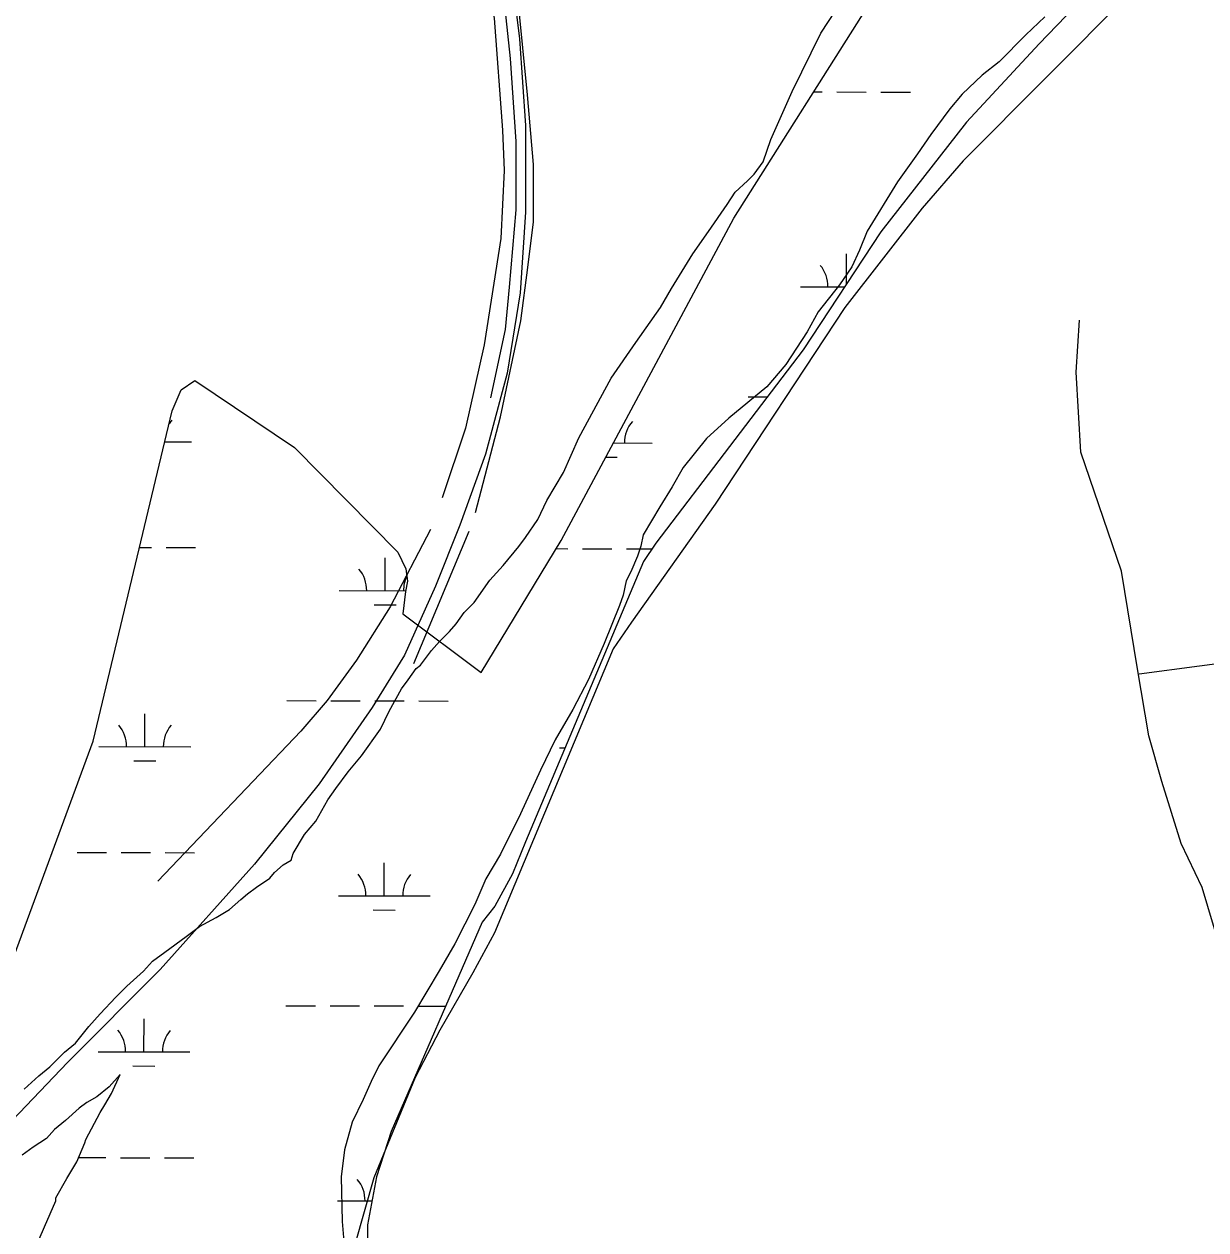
# Model space of a CAD drawing. Extents: x 3161665 to 3199565, y 885729 to 911164.
# Drawn here: x 3168415 to 3169703, y 901332 to 902647 of the extents above; entities that cross this region are included whole.
import ezdxf

# ---------------------------------------------------------------- set-up
doc = ezdxf.new("R2010")
doc.units = 0
for name, color, linetype in [('V-ROAD-CNTR', 7, 'Continuous'), ('V-SITE-VEGE', 7, 'Continuous'), ('V-TOPO-SHOR', 7, 'Continuous'), ('V-WETL-SWMP', 7, 'Continuous')]:
    doc.layers.add(name, color=color, linetype=linetype)

msp = doc.modelspace()

# ---------------------------------------------------------------- linework, layer by layer
at = {"layer": 'V-ROAD-CNTR'}
for points in [[(3168946.2, 902701.5), (3168955.2, 902630.5), (3168961.5, 902535.9), (3168961.5, 902441.4), (3168955.9, 902353.5), (3168941.7, 902266.1), (3168918.1, 902177.7), (3168890.1, 902100.2), (3168863.3, 902033.6), (3168829.6, 901958.4), (3168794.4, 901901.3), (3168736.7, 901818.3), (3168666.2, 901730.6), (3168563.2, 901615.8), (3168462.2, 901514.4), (3168199, 901238.5), (3167670.2, 900679.2), (3166933.6, 899908), (3166499.2, 899454), (3166011.1, 898943.9)], [(3168937.2, 902680.9), (3168945, 902608.9), (3168951.2, 902518.6), (3168951.2, 902444.1), (3168943.9, 902359.6), (3168939.4, 902313.7), (3168923.3, 902238.9)]]:
    msp.add_lwpolyline(points, dxfattribs=at)
at = {"layer": 'V-SITE-VEGE'}
for p, q in [((3169283.7, 902636.7), (3169299.5, 902661.2)), ((3169527.7, 902654.4), (3169507, 902634.8)), ((3169252.1, 902573.2), (3169283.7, 902636.7)), ((3169507, 902634.8), (3169477.8, 902605.5)), ((3169477.8, 902605.5), (3169459.5, 902590.8)), ((3169459.5, 902590.8), (3169437.6, 902570)), ((3169229, 902520.7), (3169252.1, 902573.2)), ((3169437.6, 902570), (3169424.2, 902554.1)), ((3169424.2, 902554.1), (3169403.5, 902526)), ((3169220.5, 902496.3), (3169229, 902520.7)), ((3169403.5, 902526), (3169388.9, 902505.2)), ((3169388.9, 902505.2), (3169367, 902474.6)), ((3169210.8, 902482.8), (3169220.5, 902496.3)), ((3169203.5, 902475.5), (3169210.8, 902482.8)), ((3169190.1, 902463.2), (3169203.5, 902475.5)), ((3169367, 902474.6), (3169334.2, 902420.9)), ((3169181.6, 902449.8), (3169190.1, 902463.2)), ((3169160.9, 902420.5), (3169181.6, 902449.8)), ((3169143.9, 902396), (3169160.9, 902420.5)), ((3169334.2, 902420.9), (3169325.7, 902400.1)), ((3169325.7, 902400.1), (3169317.2, 902381.8)), ((3169120.8, 902358.1), (3169143.9, 902396)), ((3169317.2, 902381.8), (3169303.8, 902362.2)), ((3169303.8, 902362.2), (3169280.7, 902332.9)), ((3169108.6, 902337.4), (3169120.8, 902358.1)), ((3169081.9, 902299.5), (3169108.6, 902337.4)), ((3169280.7, 902332.9), (3169268.6, 902310.9)), ((3169268.6, 902310.9), (3169245.5, 902275.4)), ((3169055.1, 902260.4), (3169081.9, 902299.5)), ((3169245.5, 902275.4), (3169224.8, 902251)), ((3169019.9, 902195.6), (3169055.1, 902260.4)), ((3169224.8, 902251), (3169183.4, 902216.7)), ((3169183.4, 902216.7), (3169159, 902194.7)), ((3169002.9, 902157.7), (3169019.9, 902195.6)), ((3169159, 902194.7), (3169133.5, 902162.9)), ((3168984.7, 902127.2), (3169002.9, 902157.7)), ((3169133.5, 902162.9), (3169121.3, 902142.1)), ((3169121.3, 902142.1), (3169107.9, 902120.1)), ((3168974.9, 902106.4), (3168984.7, 902127.2)), ((3169107.9, 902120.1), (3169089.7, 902089.6)), ((3168961.6, 902086.9), (3168974.9, 902106.4)), ((3168954.3, 902077.1), (3168961.6, 902086.9)), ((3169089.7, 902089.6), (3169087.3, 902077.4)), ((3168937.2, 902056.3), (3168954.3, 902077.1)), ((3169087.3, 902077.4), (3169083.6, 902066.4)), ((3169083.6, 902066.4), (3169076.4, 902049.3)), ((3168922.6, 902040.4), (3168937.2, 902056.3)), ((3169076.4, 902049.3), (3169071.5, 902039.5)), ((3168905.6, 902016), (3168922.6, 902040.4)), ((3169071.5, 902039.5), (3169067.9, 902023.7)), ((3169067.9, 902023.7), (3169064.2, 902012.7)), ((3168894.6, 902004.9), (3168905.6, 902016)), ((3169064.2, 902012.7), (3169047.3, 901971.1)), ((3168878.8, 901984.2), (3168886.1, 901992.7)), ((3168886.1, 901992.7), (3168894.6, 902004.9)), ((3168867.9, 901973.2), (3168878.8, 901984.2)), ((3168859.3, 901963.4), (3168867.9, 901973.2)), ((3169047.3, 901971.1), (3169030.3, 901932)), ((3168847.2, 901947.5), (3168859.3, 901963.4)), ((3168833.8, 901931.6), (3168842.3, 901943.8)), ((3168842.3, 901943.8), (3168847.2, 901947.5)), ((3168826.5, 901921.8), (3168833.8, 901931.6)), ((3169030.3, 901932), (3169013.2, 901899.1)), ((3168813.1, 901897.4), (3168826.5, 901921.8)), ((3168803.4, 901877.8), (3168813.1, 901897.4)), ((3169013.2, 901899.1), (3168993.8, 901866.1)), ((3168782.7, 901848.5), (3168803.4, 901877.8)), ((3168993.8, 901866.1), (3168978, 901833.1)), ((3168768.1, 901831.4), (3168782.7, 901848.5)), ((3168754.7, 901813), (3168768.1, 901831.4)), ((3168978, 901833.1), (3168956.2, 901785.4)), ((3168746.2, 901800.8), (3168754.7, 901813)), ((3168732.9, 901777.6), (3168746.2, 901800.8)), ((3168956.2, 901785.4), (3168934.3, 901741.5)), ((3168720.7, 901762.9), (3168732.9, 901777.6)), ((3168708.5, 901742.2), (3168720.7, 901762.9)), ((3168687.8, 901721.4), (3168697.6, 901729.9)), ((3168697.6, 901729.9), (3168706.1, 901734.8)), ((3168706.1, 901734.8), (3168708.5, 901742.2)), ((3168934.3, 901741.5), (3168918.5, 901714.6)), ((3168683, 901715.3), (3168687.8, 901721.4)), ((3168658.6, 901698.1), (3168668.4, 901705.5)), ((3168668.4, 901705.5), (3168683, 901715.3)), ((3168918.5, 901714.6), (3168906.4, 901686.5)), ((3168639.1, 901681), (3168651.3, 901692)), ((3168651.3, 901692), (3168658.6, 901698.1)), ((3168624.5, 901672.4), (3168639.1, 901681)), ((3168906.4, 901686.5), (3168884.5, 901643.7)), ((3168606.2, 901662.6), (3168624.5, 901672.4)), ((3168568.5, 901634.5), (3168591.6, 901651.6)), ((3168591.6, 901651.6), (3168606.2, 901662.6)), ((3168884.5, 901643.7), (3168867.5, 901614.4)), ((3168545.3, 901613.7), (3168555.1, 901624.7)), ((3168555.1, 901624.7), (3168568.5, 901634.5)), ((3168527.1, 901597.7), (3168545.3, 901613.7)), ((3168867.5, 901614.4), (3168840.7, 901569.2)), ((3168497.8, 901567.2), (3168514.9, 901585.5)), ((3168514.9, 901585.5), (3168527.1, 901597.7)), ((3168485.7, 901553.7), (3168497.8, 901567.2)), ((3168840.7, 901569.2), (3168801.8, 901510.5)), ((3168471.1, 901535.4), (3168485.7, 901553.7)), ((3168458.9, 901525.6), (3168471.1, 901535.4)), ((3168443.1, 901509.7), (3168458.9, 901525.6)), ((3168430.9, 901499.9), (3168443.1, 901509.7)), ((3168801.8, 901510.5), (3168793.3, 901493.4)), ((3168415, 901485.2), (3168430.9, 901499.9)), ((3168519.9, 901501.3), (3168507.8, 901487.9)), ((3168510.2, 901480.6), (3168519.9, 901501.3)), ((3168793.3, 901493.4), (3168784.8, 901473.9)), ((3168507.8, 901487.9), (3168494.4, 901476.9)), ((3168502.9, 901468.3), (3168510.2, 901480.6)), ((3168483.4, 901470.7), (3168474.9, 901464.6)), ((3168494.4, 901476.9), (3168483.4, 901470.7)), ((3168498.1, 901459.8), (3168502.9, 901468.3)), ((3168784.8, 901473.9), (3168772.7, 901449.4)), ((3168474.9, 901464.6), (3168460.3, 901451.2)), ((3168482.3, 901430.5), (3168498.1, 901459.8)), ((3168448.1, 901441.4), (3168439.6, 901431.6)), ((3168460.3, 901451.2), (3168448.1, 901441.4)), ((3168772.7, 901449.4), (3168764.2, 901418.9)), ((3168439.6, 901431.6), (3168425, 901421.8)), ((3168481.1, 901426.8), (3168482.3, 901430.5)), ((3168425, 901421.8), (3168412.8, 901413.2)), ((3168472.6, 901406), (3168481.1, 901426.8)), ((3168764.2, 901418.9), (3168760.6, 901389.6)), ((3168461.6, 901387.7), (3168472.6, 901406)), ((3168449.5, 901366.9), (3168461.6, 901387.7)), ((3168760.6, 901389.6), (3168761.9, 901340.8)), ((3168437.4, 901335.2), (3168449.5, 901363.3)), ((3168449.5, 901363.3), (3168449.5, 901366.9)), ((3168431.3, 901321.7), (3168437.4, 901335.2)), ((3168761.9, 901340.8), (3168764.4, 901310.3))]:
    msp.add_line(p, q, dxfattribs=at)
at = {"layer": 'V-TOPO-SHOR'}
msp.add_line((3168840, 901949.4), (3168900.2, 902093.6), dxfattribs=at)
for points in [[(3168541.7, 903353.8), (3168622.6, 903281), (3168686.6, 903215), (3168774.1, 903086.5), (3168827.1, 902987.7), (3168860.7, 902915), (3168904.3, 902786.6), (3168927.6, 902653.2), (3168936.6, 902530.8), (3168938.2, 902486.9), (3168934.7, 902412.6), (3168916.7, 902297), (3168896.3, 902205.9), (3168870.8, 902130)], [(3168907, 902113.9), (3168934.3, 902218.5), (3168956.4, 902323.1), (3168964.2, 902381.3), (3168970.2, 902431.1), (3168970.3, 902493.6), (3168963.7, 902569.6), (3168948.9, 902719.8), (3168927.2, 902821.2), (3168891.9, 902915.8), (3168862.5, 902980.8), (3168827.2, 903050.1), (3168779.3, 903128.7), (3168722.9, 903204), (3168664, 903273.3), (3168622.7, 903318.1)], [(3169620.4, 902680.4), (3169438.7, 902497.3), (3169393.9, 902445.9), (3169309.7, 902337.5), (3169168.2, 902123), (3169077.3, 901994.5), (3169057.1, 901965.4), (3168927.7, 901655.7), (3168904.1, 901612.1), (3168868.1, 901549.5), (3168841.2, 901498.1), (3168796.2, 901388.5), (3168775.9, 901317)], [(3169622.6, 899947.7), (3169674.4, 900070.3), (3169742.4, 900272.7), (3169763.9, 900343.7), (3169774.8, 900464.6), (3169778.6, 900588.9), (3169777, 900672.5), (3169770.3, 900860.9), (3169748.2, 901278.5), (3169718.7, 901639.3), (3169699.3, 901705.1), (3169676.3, 901753.2), (3169655.2, 901820.8), (3169641.1, 901870.5), (3169628.8, 901943.4), (3169611.2, 902050.1), (3169567.1, 902179.9), (3169562, 902267), (3169565.6, 902323.9)], [(3168858, 902095.4), (3168814, 902011.1), (3168777.5, 901953), (3168745.4, 901909.1), (3168716.6, 901875.4), (3168560.9, 901712)], [(3169630.5, 901938.1), (3169827.9, 901964.3), (3169939.9, 901987.2), (3170067.9, 902018.9), (3170163.9, 902047.1), (3170213.7, 902071.9), (3170217.3, 902075.4)]]:
    msp.add_lwpolyline(points, dxfattribs=at)
at = {"layer": 'V-WETL-SWMP'}
for p, q in [((3169714.6, 902825.5), (3169521.4, 902624.9)), ((3169188.7, 902435.1), (3169364.7, 902713.1)), ((3169521.4, 902624.9), (3169442.3, 902539.5)), ((3169275.8, 902572.7), (3169285.1, 902572.6)), ((3169301.1, 902572.6), (3169333.1, 902572.5)), ((3169349.1, 902572.5), (3169381.1, 902572.4)), ((3169442.3, 902539.5), (3169348.9, 902420.1)), ((3169000.6, 902083.5), (3169188.7, 902435.1)), ((3169348.9, 902420.1), (3169264.1, 902291.4)), ((3169311.4, 902363.2), (3169311.5, 902396)), ((3169261.4, 902360.1), (3169309.3, 902360)), ((3169264.1, 902291.4), (3169103.7, 902080.7)), ((3168586.4, 902247.9), (3168601, 902258)), ((3168601, 902258), (3168709.8, 902185)), ((3168576.6, 902225), (3168586.4, 902247.9)), ((3169204.2, 902240.2), (3169225.1, 902240.1)), ((3168490.3, 901864.8), (3168576.6, 902225)), ((3168568.5, 902191.2), (3168597.6, 902191.1)), ((3169057.5, 902189.8), (3169099.5, 902189.7)), ((3168709.8, 902185), (3168822.5, 902070.7)), ((3169049.2, 902174.4), (3169061.4, 902174.4)), ((3168540.8, 902075.8), (3168553.8, 902075.8)), ((3168569.8, 902075.8), (3168601.8, 902075.7)), ((3168913.2, 901939.6), (3169000.6, 902083.5)), ((3168995.1, 902074.6), (3169007.7, 902074.5)), ((3169023.7, 902074.5), (3169055.7, 902074.4)), ((3169071.7, 902074.4), (3169099.4, 902074.3)), ((3169103.7, 902080.7), (3169090.1, 902060.4)), ((3168808.6, 902028.7), (3168808.7, 902064.7)), ((3168822.5, 902070.7), (3168831, 902052.4)), ((3169090.1, 902060.4), (3168961.6, 901754.8)), ((3168831, 902052.4), (3168832.8, 902039)), ((3168832.8, 902039), (3168830.7, 902027.7)), ((3168758.6, 902028.8), (3168830.9, 902028.6)), ((3168830.7, 902027.7), (3168827.8, 902003.5)), ((3168796.5, 902013.3), (3168820.5, 902013.2)), ((3168827.8, 902003.5), (3168913.2, 901939.6)), ((3168701.4, 901908.9), (3168733.4, 901908.8)), ((3168749.4, 901908.8), (3168781.4, 901908.7)), ((3168797.4, 901908.6), (3168829.4, 901908.5)), ((3168845.4, 901908.5), (3168877.4, 901908.4)), ((3168546.6, 901858.6), (3168546.7, 901894.6)), ((3168397.1, 901610.9), (3168490.3, 901864.8)), ((3168496.6, 901858.7), (3168596.6, 901858.4)), ((3168998.6, 901857.3), (3169004.8, 901857.3)), ((3168534.6, 901843.2), (3168558.6, 901843.1)), ((3168472.9, 901743.3), (3168504.9, 901743.3)), ((3168520.9, 901743.2), (3168552.9, 901743.1)), ((3168568.9, 901743.1), (3168600.9, 901743)), ((3168961.6, 901754.8), (3168947.3, 901720)), ((3168807.6, 901696), (3168807.7, 901732)), ((3168947.3, 901720), (3168928.1, 901684.7)), ((3168757.6, 901696.1), (3168857.6, 901695.9)), ((3168795.6, 901680.6), (3168819.6, 901680.5)), ((3168928.1, 901684.7), (3168914.3, 901667.3)), ((3168914.3, 901667.3), (3168815, 901439.1)), ((3168700.5, 901576.2), (3168732.5, 901576.1)), ((3168748.5, 901576.1), (3168780.5, 901576)), ((3168796.5, 901576), (3168828.5, 901575.9)), ((3168844.5, 901575.8), (3168874.5, 901575.7)), ((3168545.7, 901525.9), (3168545.8, 901561.9)), ((3168495.7, 901526), (3168595.7, 901525.8)), ((3168533.7, 901510.5), (3168557.7, 901510.4)), ((3168519.9, 901501.3), (3168507.8, 901487.9)), ((3168510.2, 901480.6), (3168519.9, 901501.3)), ((3168507.8, 901487.9), (3168494.4, 901476.9)), ((3168502.9, 901468.3), (3168510.2, 901480.6)), ((3168483.4, 901470.7), (3168474.9, 901464.6)), ((3168494.4, 901476.9), (3168483.4, 901470.7)), ((3168498.1, 901459.8), (3168502.9, 901468.3)), ((3168474.9, 901464.6), (3168460.3, 901451.2)), ((3168482.3, 901430.5), (3168498.1, 901459.8)), ((3168448.1, 901441.4), (3168439.6, 901431.6)), ((3168460.3, 901451.2), (3168448.1, 901441.4)), ((3168439.6, 901431.6), (3168424.9, 901421.8)), ((3168481.1, 901426.8), (3168482.3, 901430.5)), ((3168815, 901439.1), (3168799, 901389.7)), ((3168424.9, 901421.8), (3168412.8, 901413.2)), ((3168472.6, 901406), (3168481.1, 901426.8)), ((3168461.6, 901387.7), (3168472.6, 901406)), ((3168474.5, 901410.7), (3168504, 901410.6)), ((3168520, 901410.5), (3168552, 901410.5)), ((3168568, 901410.4), (3168600, 901410.3)), ((3168449.5, 901366.9), (3168461.6, 901387.7)), ((3168799, 901389.7), (3168789.4, 901337.4)), ((3168437.4, 901335.2), (3168449.5, 901363.3)), ((3168449.5, 901363.3), (3168449.5, 901366.9)), ((3168756.7, 901363.5), (3168794.2, 901363.4)), ((3168431.3, 901321.7), (3168437.4, 901335.2)), ((3168789.4, 901337.4), (3168788.8, 901277.9))]:
    msp.add_line(p, q, dxfattribs=at)
for centre, start, end in [((3169256.1, 902360.6), 359.0698, 40.6135), ((3168602.8, 902191.6), 139.0698, 147.2709), ((3169104.7, 902190.2), 139.0698, 180.6135), ((3168753.3, 902029.3), 359.0698, 40.6135), ((3168863.8, 902029), 154.0473, 180.6135), ((3168491.4, 901859.2), 359.0698, 40.6135), ((3168601.9, 901858.9), 139.0698, 180.6135), ((3168752.4, 901696.6), 359.0698, 40.6135), ((3168862.9, 901696.3), 139.0698, 180.6135), ((3168490.5, 901526.5), 359.0698, 40.6135), ((3168601, 901526.2), 139.0698, 180.6135), ((3168751.5, 901363.9), 359.0698, 40.6135)]:
    msp.add_arc(centre, 35.2, start, end, dxfattribs=at)

doc.saveas('drawing.dxf')
